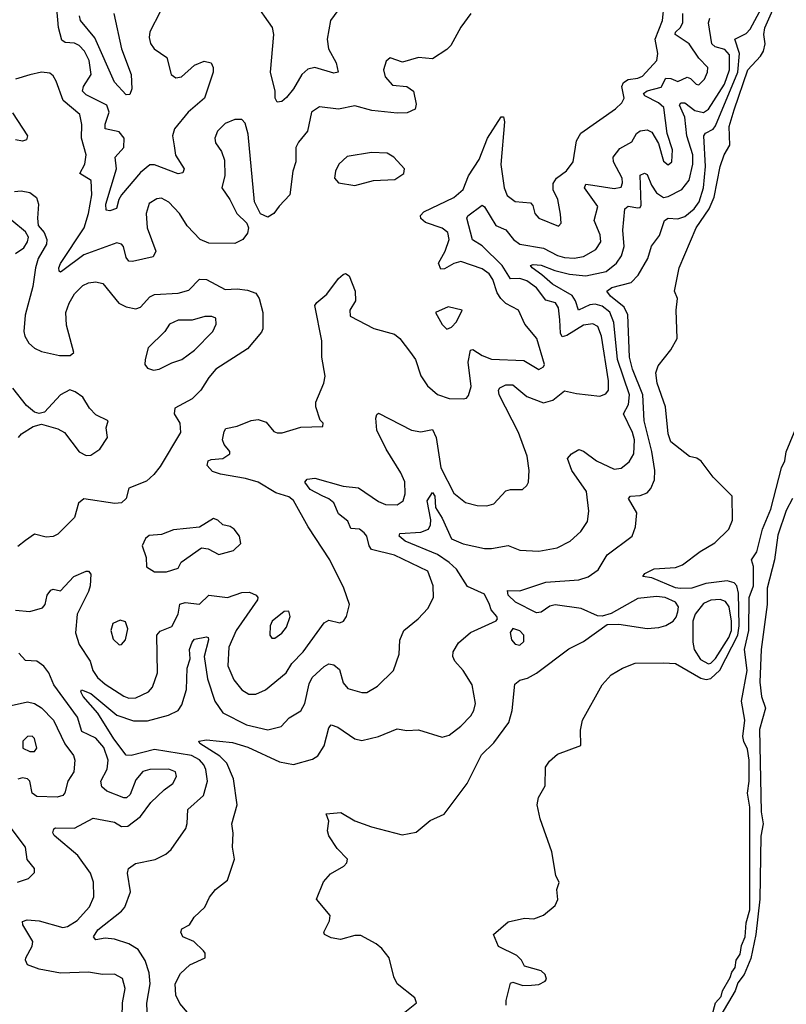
# Model space of a CAD drawing. Extents: x 1603745 to 1745082, y 385868 to 533966.
# Tile 591 of 646: x 1643613 to 1646866, y 506768 to 510948. Entities that reach past the tile are written whole.
import ezdxf

# ---------------------------------------------------------------- set-up
doc = ezdxf.new("R2010")
doc.units = 0

msp = doc.modelspace()

# ---------------------------------------------------------------- linework, layer by layer
at = {"layer": '0CON20XD'}
for points in [[(1645677.5, 506765), (1645677.5, 506785), (1645695, 506857.5), (1645705, 506862.5), (1645748.3, 506848.3), (1645785, 506850), (1645815, 506852.5), (1645843, 506867), (1645847.5, 506875), (1645842.5, 506895), (1645825, 506910), (1645755, 506930), (1645742.5, 506955), (1645722.5, 506975), (1645645, 507013.3), (1645622.5, 507065), (1645685, 507118.8), (1645755, 507133.8), (1645795, 507131.2), (1645835, 507146.7), (1645885, 507187.5), (1645896.4, 507213.6), (1645892.5, 507255), (1645902.5, 507285), (1645887.5, 507315), (1645870, 507415), (1645821.2, 507555), (1645808.8, 507615), (1645814.1, 507645.9), (1645842, 507695), (1645844.2, 507775), (1645860.3, 507799.7), (1645895, 507830), (1645993.6, 507866.4), (1645991.7, 507931.7), (1646001.2, 507975), (1646084, 508125), (1646122.6, 508167.4), (1646170, 508195), (1646225, 508216.2), (1646345, 508218.5), (1646395, 508215.5), (1646503.1, 508153.1), (1646525, 508147.5), (1646545, 508151), (1646583.4, 508186.6), (1646659.3, 508335), (1646665.3, 508374.7), (1646662.9, 508512.9), (1646656.3, 508545), (1646645, 508558.1), (1646615, 508565.6), (1646524.3, 508555), (1646465, 508535.2), (1646415, 508533.1), (1646395, 508536.5), (1646295, 508579.1), (1646257.5, 508585), (1646265, 508597.5), (1646305, 508616.2), (1646395, 508622.7), (1646425, 508633.6), (1646499.6, 508690.4), (1646562.3, 508727.7), (1646622, 508785), (1646637, 508823), (1646636, 508925), (1646555.8, 509005.8), (1646504.1, 509074.1), (1646486, 509086), (1646455, 509094), (1646375.8, 509155.8), (1646365, 509190), (1646353.2, 509305), (1646318.2, 509405), (1646311.4, 509448.6), (1646321.3, 509478.7), (1646375, 509546.2), (1646402.9, 509595), (1646398.6, 509715), (1646404.1, 509764.1), (1646391.2, 509795), (1646410.6, 509895), (1646482.7, 510065), (1646537.8, 510145), (1646559.4, 510195), (1646585, 510324.2), (1646602.3, 510375), (1646626.4, 510415), (1646623.2, 510495), (1646644, 510565), (1646702.8, 510735), (1646756.4, 510793.6), (1646768.8, 510815), (1646775.5, 510845), (1646770, 510885), (1646774.1, 510914.1), (1646835, 511052.3)], [(1643595, 508441.4), (1643655, 508435.6), (1643708.9, 508451.1), (1643720, 508465), (1643729.4, 508505), (1643745, 508526), (1643755, 508531.2), (1643785, 508524), (1643842, 508585), (1643895, 508606.7), (1643905, 508606.7), (1643913.8, 508593.8), (1643911.5, 508545), (1643905, 508520), (1643856.7, 508425), (1643849.5, 508345), (1643864.7, 508295), (1643912.1, 508225), (1643922.7, 508185), (1643943.3, 508155), (1643975, 508127.3), (1644055, 508076.2), (1644075, 508067.9), (1644105, 508069.2), (1644159.2, 508095), (1644176.5, 508115), (1644197.3, 508175), (1644194.3, 508335), (1644208.3, 508351.7), (1644257.9, 508372.1), (1644285.7, 508425), (1644292.6, 508467.4), (1644315, 508473.8), (1644375, 508466.4), (1644415, 508505.4), (1644495, 508494.7), (1644555, 508516.8), (1644587.6, 508517.6), (1644615.8, 508505), (1644623.5, 508495), (1644621.8, 508485), (1644531.2, 508355), (1644499.7, 508285), (1644496.3, 508205), (1644520.6, 508145), (1644555, 508102.7), (1644585, 508085.4), (1644615, 508085.4), (1644655, 508102.5), (1644743.8, 508175), (1644766.7, 508215), (1644815.4, 508265), (1644905, 508387.1), (1644925, 508398.9), (1644971.7, 508388.3), (1644987.1, 508395), (1644999.4, 508415), (1645012, 508465), (1644988.6, 508535), (1644928.9, 508655), (1644837.1, 508795), (1644775, 508906.5), (1644755, 508923.1), (1644699.4, 508939.4), (1644624.2, 508984.2), (1644570.3, 509000.3), (1644465, 509018.1), (1644430.5, 509030.5), (1644408.6, 509055), (1644412.5, 509075), (1644425, 509081.5), (1644475, 509084.6), (1644504.2, 509105), (1644504.2, 509115), (1644480.5, 509145), (1644473.8, 509165), (1644480, 509200), (1644488, 509212), (1644535, 509221.9), (1644595, 509246.5), (1644625, 509250.6), (1644659.1, 509239.1), (1644690.5, 509200.5), (1644705, 509193.8), (1644726, 509194), (1644805, 509218.8), (1644898.3, 509221.7), (1644900, 509235), (1644888.3, 509248.3), (1644868.8, 509305), (1644868.8, 509325), (1644902.5, 509405), (1644908.6, 509435), (1644894.5, 509515), (1644894.6, 509585), (1644865.6, 509734.4), (1644872.9, 509747.1), (1644916.6, 509783.4), (1644965, 509849.2), (1644985, 509866.2), (1644995, 509871.2), (1645010.8, 509860.8), (1645036.7, 509795), (1645037.5, 509755), (1645014, 509715), (1645015, 509690), (1645115, 509637.5), (1645202.4, 509612.4), (1645225, 509594.2), (1645271.4, 509535), (1645292.5, 509505), (1645315, 509435.8), (1645343.6, 509393.6), (1645385, 509357.3), (1645435, 509340.4), (1645495, 509338.9), (1645508, 509342), (1645517.5, 509352.5), (1645528.5, 509391.5), (1645515.7, 509494.3), (1645525, 509545.6), (1645535, 509547.5), (1645575, 509522), (1645615, 509507.3), (1645751.9, 509501.9), (1645815, 509463.3), (1645835, 509474.2), (1645839.4, 509485), (1645806.4, 509595), (1645756.2, 509655), (1645728.9, 509715), (1645675, 509743.8), (1645654.1, 509764.1), (1645638.8, 509788.8), (1645621, 509845), (1645605, 509869.3), (1645575, 509890.3), (1645485, 509921.2), (1645455, 509912.8), (1645415, 509889.8), (1645399.1, 509889.1), (1645389.1, 509915), (1645417.9, 509965), (1645434.8, 510015), (1645430, 510045), (1645405, 510063.8), (1645335, 510087.1), (1645314.8, 510104.8), (1645313.6, 510116.4), (1645327.8, 510132.2), (1645455, 510193.2), (1645495, 510227.3), (1645517.5, 510285), (1645561.9, 510355), (1645597.9, 510445), (1645655, 510535.6), (1645665, 510536), (1645669.2, 510515), (1645653.9, 510333.9), (1645667.8, 510235), (1645681.2, 510201.2), (1645715, 510176.9), (1645780.5, 510170.5), (1645789.6, 510159.6), (1645798.1, 510125), (1645815, 510105.6), (1645898.8, 510071.2), (1645910, 510085), (1645907.6, 510122.4), (1645895.5, 510185), (1645876, 510226), (1645876.9, 510253.1), (1645891.2, 510275), (1645933.6, 510306.4), (1645960.6, 510345), (1645975, 510433.3), (1645994, 510466), (1646141, 510569), (1646168.2, 510595), (1646177.6, 510615), (1646167.9, 510665), (1646175, 510681.8), (1646195, 510694.8), (1646235, 510699.8), (1646255, 510708.7), (1646315.6, 510775), (1646321.2, 510805), (1646308.5, 510865), (1646340.5, 510945), (1646347.2, 511012.8)], [(1644962.4, 510987.6), (1644930.9, 510945), (1644916.8, 510865), (1644923.2, 510825), (1644956.2, 510765), (1644964, 510725), (1644945, 510721.2), (1644865, 510744.8), (1644835, 510738.8), (1644810.3, 510715), (1644775, 510654.5), (1644745, 510618.2), (1644725, 510600.5), (1644705, 510598.6), (1644696.7, 510615), (1644697.3, 510645), (1644677.1, 510725), (1644691.1, 510885), (1644685, 510915.6), (1644607.5, 511025)], [(1645246.7, 506735), (1645296.7, 506775), (1645288.8, 506795), (1645214.2, 506855), (1645200, 506885), (1645180.6, 506965), (1645149.4, 507005), (1645124.7, 507024.7), (1645060.3, 507060.3), (1645035, 507060), (1644973.6, 507043.6), (1644935, 507050.8), (1644906.7, 507065), (1644903.8, 507075), (1644927.7, 507122.3), (1644930, 507145), (1644872.5, 507215), (1644902.3, 507287.7), (1644931.7, 507321.7), (1644987.5, 507355), (1645000.7, 507369.3), (1645003.3, 507385), (1644959.5, 507429.5), (1644925, 507483.3), (1644919.2, 507505), (1644923.8, 507545), (1644913.3, 507576.7), (1644975, 507582.2), (1645035, 507547.7), (1645105, 507520.9), (1645235, 507488.1), (1645295, 507498.6), (1645355, 507548.8), (1645414.1, 507575.9), (1645510.8, 507705), (1645572.6, 507827.4), (1645625, 507877.5), (1645687.8, 507965), (1645702.7, 508015), (1645713.1, 508126.9), (1645735, 508144.5), (1645767.7, 508152.3), (1645805.9, 508174.1), (1645942.9, 508277.1), (1646005, 508308.5), (1646105, 508380), (1646155, 508381.5), (1646275, 508363.1), (1646325, 508367.3), (1646355, 508375.6), (1646386, 508394), (1646398.9, 508411.1), (1646405.6, 508435), (1646407.8, 508455), (1646395.6, 508475), (1646351.4, 508495), (1646315, 508499.3), (1646235, 508491.1), (1646122.5, 508427.5), (1646085, 508416.6), (1646065, 508417.6), (1645995, 508447.9), (1645885, 508463.9), (1645861.7, 508458.3), (1645825, 508433.3), (1645805, 508430.3), (1645716.9, 508475), (1645685, 508504.4), (1645682.5, 508525), (1645735, 508523.2), (1645845, 508559.6), (1645985, 508569.6), (1646025, 508582.3), (1646068, 508612), (1646105, 508676.4), (1646210.9, 508755), (1646226.4, 508795), (1646230.8, 508855), (1646195.8, 508915), (1646204.6, 508925.4), (1646245, 508927.5), (1646275, 508938.9), (1646291.4, 508958.6), (1646306.5, 508995), (1646308.4, 509035), (1646295.4, 509115), (1646263.2, 509245), (1646256.8, 509355), (1646213.1, 509465), (1646200, 509515), (1646193.2, 509695), (1646177.9, 509727.9), (1646119, 509775), (1646103.5, 509795), (1646125, 509810.8), (1646207.2, 509832.8), (1646236.4, 509863.6), (1646278.7, 509935), (1646293.5, 509986.5), (1646327.7, 510032.3), (1646348.2, 510095), (1646365, 510105.7), (1646405, 510103.3), (1646435, 510112.3), (1646475, 510144.5), (1646495.8, 510175), (1646514.9, 510235), (1646523.3, 510325), (1646515.6, 510454.4), (1646523.4, 510466.6), (1646555, 510483.6), (1646565, 510496.9), (1646659.4, 510725), (1646667.2, 510805), (1646647.8, 510865), (1646695, 510890.2), (1646712.1, 510907.9), (1646780.8, 511035)], [(1645527.1, 510975), (1645484, 510916), (1645442, 510838), (1645425, 510821.8), (1645365, 510782.5), (1645305, 510787.1), (1645237.3, 510767.3), (1645185, 510786.7), (1645167.3, 510772.7), (1645155.7, 510735), (1645163.3, 510705), (1645195, 510670.6), (1645255, 510664.2), (1645283.8, 510645), (1645295, 510590), (1645291.4, 510568.6), (1645256.8, 510553.2), (1645215, 510551.8), (1645106.7, 510563.3), (1645035, 510582.7), (1644965, 510568.8), (1644885, 510578.8), (1644850.8, 510555), (1644833.6, 510475), (1644795, 510427.5), (1644784.5, 510405), (1644784.5, 510345), (1644772.1, 510305), (1644759.4, 510205), (1644713, 510157), (1644691.2, 510125), (1644665, 510110), (1644635, 510123.3), (1644609.2, 510175), (1644582, 510462), (1644569.1, 510509.1), (1644555, 510523.8), (1644526.1, 510523.9), (1644485, 510507.5), (1644451.9, 510475), (1644440.6, 510445), (1644443.1, 510425), (1644468.3, 510388.3), (1644481.1, 510351.1), (1644482.7, 510287.3), (1644470.8, 510235), (1644504.5, 510184.5), (1644534, 510125), (1644576.7, 510085), (1644583.8, 510065), (1644578.8, 510041.2), (1644560, 510015), (1644525, 509998), (1644415, 509999.2), (1644378, 510015), (1644323.6, 510073.6), (1644290, 510125), (1644245, 510172.9), (1644215, 510190.8), (1644195, 510187.5), (1644162.1, 510167.9), (1644148.8, 510125), (1644152.9, 510065), (1644189.6, 509965), (1644178.5, 509941.5), (1644091.7, 509921.7), (1644075, 509923.1), (1644065, 509938.8), (1644053.3, 509985), (1644045, 509995.6), (1644025, 510000.4), (1643885, 509950.2), (1643795, 509882.9), (1643785, 509876.9), (1643780.5, 509880.5), (1643778, 509895), (1643785, 509913.5), (1643885.9, 510065), (1643904.8, 510125), (1643918, 510205), (1643915.8, 510265.8), (1643868.2, 510295), (1643888.8, 510335), (1643895.3, 510375), (1643875.2, 510445), (1643876.4, 510503.6), (1643867.8, 510545), (1643796.5, 510605), (1643767.4, 510687.4), (1643755, 510710), (1643741.1, 510721.1), (1643705, 510725.5), (1643655, 510714.1), (1643595, 510695.3)], [(1644208, 510982), (1644165, 510896), (1644162, 510872), (1644167.4, 510847.4), (1644182.5, 510825), (1644237, 510787), (1644255.7, 510715), (1644275, 510701.8), (1644298.8, 510705), (1644355, 510754.4), (1644395, 510772.2), (1644425, 510765.6), (1644433.6, 510745), (1644432.9, 510725), (1644397.2, 510615), (1644327.7, 510555), (1644269.1, 510485), (1644260.4, 510455), (1644267.8, 510412.2), (1644273.6, 510373.6), (1644310, 510315), (1644305, 510298.6), (1644285, 510293.8), (1644185, 510332.6), (1644165, 510332.5), (1644125, 510299.8), (1644044.7, 510205), (1644033.1, 510185), (1644023.6, 510146.4), (1643995, 510136.7), (1643980, 510140), (1643978.3, 510165), (1644023.6, 510315), (1644018.2, 510365), (1644054.7, 510405), (1644056.1, 510445), (1644035, 510471.8), (1643975.3, 510485.3), (1643975.2, 510505), (1643991.8, 510555), (1643982.5, 510585), (1643895, 510628.9), (1643879.2, 510645), (1643882.9, 510665), (1643915.2, 510715), (1643907.4, 510775), (1643888.1, 510815), (1643865, 510838.1), (1643845, 510848.4), (1643805, 510851.2), (1643791.9, 510861.9), (1643777.2, 510915), (1643770.2, 510995)], [(1644011.5, 510975), (1644043.9, 510823.9), (1644085.6, 510715), (1644088.6, 510655), (1644080, 510630), (1644065, 510629.2), (1644015, 510682.5), (1643930.9, 510870.9), (1643871.1, 510945), (1643865.8, 510965)], [(1644896.7, 508926.7), (1644845, 508954), (1644823.1, 508985), (1644832.2, 508997.8), (1644865, 509002.2), (1644985, 508968.4), (1645050.1, 508960.1), (1645135, 508903.3), (1645165, 508890), (1645215, 508888.5), (1645240, 508905), (1645248.2, 508935), (1645246.2, 508986.2), (1645230.4, 509025), (1645167.5, 509125), (1645128.4, 509205), (1645123.6, 509256.4), (1645127.5, 509272.5), (1645135, 509278), (1645275.4, 509205.4), (1645315, 509199.1), (1645365, 509208.1), (1645380.4, 509175), (1645400.3, 509045), (1645455, 508938.1), (1645505, 508897.9), (1645554.5, 508885.5), (1645594.5, 508884.5), (1645625, 508892.9), (1645675, 508947.5), (1645695, 508954.3), (1645745.8, 508954.2), (1645765, 508970), (1645772, 508985), (1645774.3, 509035), (1645765.4, 509095), (1645729.6, 509195), (1645646.6, 509355), (1645643.8, 509375), (1645650, 509385), (1645675, 509397.7), (1645705, 509398.2), (1645765, 509348.6), (1645835, 509321.9), (1645875, 509333.3), (1645925, 509372.9), (1645975, 509360.9), (1646075, 509350), (1646100.1, 509359.9), (1646111.5, 509375), (1646111.6, 509415), (1646081.9, 509605), (1646065.7, 509645), (1646045, 509656.9), (1646005, 509651.6), (1645935, 509607.7), (1645915, 509602.4), (1645906.8, 509616.8), (1645904.4, 509674.4), (1645898.4, 509725), (1645886.2, 509746.2), (1645845, 509757.5), (1645805, 509810.5), (1645765, 509839.6), (1645735, 509850), (1645695, 509848.4), (1645660, 509905), (1645575, 509988.6), (1645533.6, 510013.6), (1645509.4, 510105), (1645514, 510116), (1645575, 510161.4), (1645585, 510154.3), (1645633.4, 510075), (1645675.6, 510055.6), (1645708, 510015), (1645735, 509995.7), (1645835, 509978.8), (1645895, 509947.3), (1645925, 509938.2), (1645965, 509936), (1646005, 509943.3), (1646057.3, 509972.7), (1646078.1, 510005), (1646075.8, 510035), (1646050.9, 510095), (1646065.9, 510155), (1646010, 510235), (1646015, 510250), (1646044.1, 510245.9), (1646135, 510231.1), (1646165, 510237.8), (1646171.2, 510255), (1646168.8, 510275), (1646132.6, 510345), (1646130.8, 510365), (1646159.3, 510400.7), (1646209.9, 510430.1), (1646230, 510465), (1646245, 510476.7), (1646275, 510480), (1646295, 510470), (1646323.2, 510423.2), (1646345, 510348.1), (1646365, 510332.2), (1646380.5, 510345), (1646383.2, 510395), (1646360, 510465), (1646345.7, 510575), (1646323.2, 510595), (1646265.3, 510625), (1646259.7, 510635), (1646275, 510646.6), (1646335, 510661.7), (1646355, 510700.5), (1646375, 510699.1), (1646405, 510686), (1646445, 510704.1), (1646458.9, 510698.9), (1646482.5, 510675), (1646495, 510672.2), (1646518.1, 510695), (1646531.4, 510725), (1646532, 510745), (1646495, 510784.4), (1646454.1, 510845), (1646394.7, 510885), (1646395.2, 510895), (1646417, 510915), (1646426.5, 510936.5), (1646426.1, 510973.9)], [(1644349.2, 506705), (1644291.7, 506771.7), (1644275, 506806.7), (1644272.2, 506855), (1644295, 506898.8), (1644335, 506936.2), (1644400, 506965), (1644400, 506985), (1644392.5, 506995), (1644351.2, 507035), (1644304.7, 507054.7), (1644296.1, 507075), (1644300.8, 507089.2), (1644332.5, 507105), (1644352.3, 507137.7), (1644398.8, 507181.2), (1644417.3, 507222.7), (1644443.3, 507255), (1644493.8, 507295), (1644524.2, 507385), (1644516, 507435), (1644518.6, 507495), (1644512.5, 507535), (1644535.5, 507615), (1644520, 507725), (1644492.1, 507792.1), (1644461.7, 507821.7), (1644377.5, 507875), (1644373.3, 507885), (1644405, 507890.9), (1644515, 507880), (1644580.1, 507860.1), (1644715, 507797.6), (1644775, 507786.2), (1644855, 507809.5), (1644877.3, 507822.7), (1644904.1, 507865.9), (1644925, 507941.2), (1644935, 507954.2), (1644962, 507945), (1645034.6, 507894.6), (1645065, 507887.5), (1645134.5, 507905.5), (1645215, 507937.5), (1645255, 507931.2), (1645305, 507934), (1645405, 507901.9), (1645435, 507910.6), (1645485, 507949.1), (1645527.1, 507992.9), (1645540, 508015), (1645546.8, 508045), (1645533.1, 508125), (1645494.6, 508185), (1645458.5, 508225), (1645450.6, 508245), (1645451.9, 508265), (1645475, 508302.9), (1645525, 508346.7), (1645634, 508396), (1645640, 508405), (1645638, 508415), (1645612.8, 508442.8), (1645606.1, 508465), (1645585, 508508.7), (1645512.5, 508542.5), (1645466.5, 508615), (1645435, 508644.3), (1645385, 508677.6), (1645247.8, 508735), (1645222.2, 508755), (1645225, 508766.9), (1645315, 508772.3), (1645346.9, 508785), (1645356, 508804), (1645356.7, 508825), (1645341.8, 508905), (1645365, 508941.2), (1645374.2, 508925), (1645377.2, 508877.2), (1645405, 508831.5), (1645445, 508743.8), (1645495, 508723.3), (1645585, 508703.9), (1645615, 508703.1), (1645685, 508715.4), (1645735, 508696), (1645815, 508691.9), (1645894, 508706), (1645949.2, 508735), (1645994, 508776), (1646021.6, 508818.4), (1646028.3, 508861.7), (1646017.3, 508945), (1645956, 509035), (1645937.5, 509085), (1645954.4, 509105), (1645985, 509122.9), (1646005, 509116.8), (1646060, 509075), (1646135, 509040), (1646165, 509043.8), (1646198.3, 509071.7), (1646219.2, 509105), (1646221.9, 509165), (1646213.5, 509195), (1646175.2, 509275), (1646196.4, 509315), (1646200.2, 509355), (1646148.7, 509505), (1646133.3, 509663.3), (1646116.3, 509706.3), (1646085, 509732.4), (1646055, 509741), (1646031.7, 509738.3), (1645984.4, 509714.4), (1645971, 509755), (1645956.6, 509776.6), (1645873.1, 509825), (1645827.9, 509865), (1645787.8, 509895), (1645780, 509905), (1645791.1, 509908.9), (1645825, 509905.7), (1645882.9, 509882.9), (1645945, 509867.2), (1646015, 509861), (1646100.8, 509879.2), (1646145.8, 509914.2), (1646165.8, 509945), (1646178.3, 509985), (1646171.4, 510055), (1646181.1, 510145), (1646195, 510157.1), (1646235, 510149.7), (1646245, 510151.1), (1646249.9, 510160.1), (1646245, 510288.1), (1646263.3, 510296.8), (1646275, 510291.5), (1646293.8, 510245), (1646315, 510213.4), (1646345, 510193.3), (1646365, 510197.2), (1646422.8, 510227.2), (1646453.6, 510266.4), (1646469.5, 510335), (1646469.1, 510375), (1646443.2, 510455), (1646434.8, 510535), (1646411.9, 510585), (1646417.5, 510595), (1646435, 510595.2), (1646477.8, 510562.2), (1646515, 510554.2), (1646535, 510567.8), (1646603.7, 510675), (1646624.9, 510735), (1646625, 510798.7), (1646605, 510821.6), (1646563.3, 510833.3), (1646550.2, 510845), (1646535.6, 510935), (1646540.9, 510955)], [(1643582.1, 510552.1), (1643646, 510455), (1643641.7, 510438.3), (1643625, 510432), (1643595, 510437.5)], [(1645035, 510244), (1645114.1, 510265.9), (1645205, 510270), (1645243.3, 510295), (1645246, 510315), (1645200, 510365), (1645171.7, 510381.7), (1645105, 510384), (1645002.7, 510367.3), (1644966.2, 510335), (1644952, 510305), (1644948.8, 510275), (1644966.1, 510256.1), (1645035, 510244)], [(1643590.8, 510219.2), (1643618.8, 510221.2), (1643655, 510214.3), (1643683.4, 510193.4), (1643692.9, 510165), (1643687.5, 510105), (1643691.2, 510075), (1643716.2, 510045), (1643728, 510015), (1643725.6, 509995), (1643691.1, 509935), (1643680, 509895), (1643668.2, 509815), (1643636.2, 509693.8), (1643630, 509625), (1643634.1, 509605), (1643651.4, 509575), (1643675, 509553.8), (1643705, 509540), (1643782.1, 509522.1), (1643827.4, 509522.6), (1643842, 509535), (1643811.4, 509651.4), (1643807.7, 509705), (1643821.8, 509745), (1643845, 509784.5), (1643881, 509819), (1643905, 509831.3), (1643935.4, 509835.4), (1643965, 509827.5), (1644033.5, 509745), (1644065, 509728.7), (1644105, 509720), (1644125, 509727.1), (1644165, 509770.9), (1644185, 509781.8), (1644285, 509787.5), (1644330.7, 509799.3), (1644375, 509846.4), (1644405, 509844.6), (1644485, 509803.1), (1644535.9, 509805.9), (1644579.5, 509799.5), (1644615, 509786.7), (1644628.9, 509765), (1644644.2, 509705), (1644644.2, 509635.8), (1644639.1, 509620.9), (1644579.3, 509550.7), (1644445.5, 509465), (1644415, 509429.5), (1644381.5, 509375), (1644345, 509337.9), (1644270.9, 509299.1), (1644268.2, 509275), (1644292.3, 509235), (1644294.5, 509195), (1644208.5, 509051.5), (1644182.2, 509017.8), (1644150.4, 508989.6), (1644075, 508958.8), (1644064.2, 508915.8), (1644045, 508896.7), (1644016.4, 508893.6), (1643885, 508914.5), (1643862.5, 508895), (1643845, 508834.3), (1643775, 508764.6), (1643755, 508754), (1643725, 508751.1), (1643675.6, 508764.4), (1643637.5, 508737.5), (1643605, 508711.4)], [(1643595, 509955.7), (1643629.8, 509980.2), (1643646, 510005), (1643650, 510025), (1643636.9, 510046.9), (1643579.5, 510095)], [(1645425, 509634), (1645445, 509642.9), (1645465.6, 509665), (1645490, 509715), (1645430.3, 509729.7), (1645377.5, 509705), (1645405, 509653.8), (1645425, 509634)], [(1644180.9, 509460.9), (1644205, 509464.4), (1644258.1, 509491.9), (1644300, 509505), (1644355, 509545.5), (1644432.7, 509625), (1644446.9, 509655), (1644445, 509680.8), (1644428.6, 509688.6), (1644397.7, 509687.7), (1644345, 509673.1), (1644285, 509672.5), (1644248.6, 509655), (1644228.6, 509625), (1644158, 509555), (1644144.4, 509505.6), (1644144.2, 509485), (1644155, 509468.8), (1644180.9, 509460.9)], [(1643607.5, 509175), (1643620.2, 509189.8), (1643669.5, 509220.5), (1643705, 509231.4), (1643775, 509210.6), (1643802, 509195), (1643865, 509112.9), (1643895, 509098.6), (1643915, 509099.4), (1643952.9, 509125), (1643985.8, 509175), (1643980, 509215), (1643987.5, 509245), (1643935, 509270), (1643908.8, 509298.8), (1643880, 509345), (1643848.6, 509368.6), (1643825, 509376.9), (1643785, 509355.7), (1643718.3, 509281.7), (1643695, 509275.7), (1643675, 509281.9), (1643640.9, 509310.9), (1643584, 509384)], [(1646531.1, 506648.9), (1646565.7, 506775), (1646588.9, 506801.1), (1646595, 506825.8), (1646627.9, 506882.1), (1646634.2, 506905), (1646648.2, 506925), (1646653.6, 506955), (1646669.2, 506980.7), (1646675, 507018), (1646690.9, 507055), (1646694.7, 507114.7), (1646710.3, 507169.7), (1646710.5, 507605), (1646701.3, 507665), (1646708.4, 507715), (1646708.3, 507805), (1646700.9, 507850.9), (1646685, 507884.4), (1646680.9, 507905), (1646689.3, 507975), (1646676, 508055), (1646699.4, 508185), (1646688.8, 508275), (1646706.2, 508355), (1646708.3, 508495), (1646726.8, 508545), (1646726.6, 508626.6), (1646718.5, 508655), (1646740.8, 508689.2), (1646764.4, 508785), (1646799.5, 508870.5), (1646844.9, 509045), (1646859.8, 509075), (1646865, 509113.3), (1646939.4, 509295)], [(1644156, 506664), (1644152.4, 506772.4), (1644166.1, 506855), (1644161.5, 506901.5), (1644144.7, 506954.7), (1644115, 507001.5), (1644075, 507025.3), (1644015.3, 507044.7), (1643975, 507048.6), (1643935, 507041.6), (1643926.1, 507055), (1643944, 507085), (1644045, 507163.5), (1644058.8, 507181.2), (1644082.1, 507245), (1644069.4, 507325), (1644074, 507345), (1644104.5, 507365.5), (1644187.3, 507382.7), (1644232, 507405), (1644255, 507425.7), (1644317.1, 507515), (1644323.9, 507536.1), (1644326.7, 507595), (1644392.1, 507655), (1644410, 507715), (1644402.4, 507765), (1644393.3, 507785), (1644375, 507806.1), (1644341.5, 507825), (1644185, 507850.5), (1644085, 507824.7), (1644065, 507825.6), (1644012.7, 507895), (1643944, 508004), (1643882.2, 508075), (1643872, 508095), (1643875, 508102.5), (1643915, 508087.5), (1644025.3, 507995.3), (1644095, 507971.9), (1644155, 507972.2), (1644244.4, 507995.6), (1644284.5, 508015), (1644300.5, 508039.5), (1644321, 508105), (1644323.5, 508195), (1644335.9, 508235), (1644333.8, 508275), (1644345, 508306), (1644355, 508318.5), (1644405, 508328.8), (1644412.5, 508325), (1644413.6, 508315), (1644395.5, 508245), (1644409.6, 508149.6), (1644441.1, 508055), (1644475, 508006.2), (1644575.5, 507954.5), (1644665, 507933.8), (1644722, 507948), (1644756, 507985), (1644805.3, 508014.7), (1644822.1, 508045), (1644841.3, 508128.7), (1644853.3, 508155), (1644905, 508202.1), (1644925, 508212.9), (1644945, 508209.2), (1644969.1, 508189.1), (1644985, 508132.5), (1645005, 508109.4), (1645065, 508092.1), (1645085, 508091.8), (1645130.8, 508119.2), (1645199.2, 508185), (1645223.1, 508255), (1645225.5, 508314.5), (1645242.9, 508355), (1645304, 508405), (1645345, 508448), (1645368.5, 508495), (1645367.8, 508545), (1645345, 508606.9), (1645202.5, 508675), (1645105, 508699.2), (1645095.3, 508715), (1645085.9, 508755), (1645075, 508769.1), (1645055, 508784.6), (1645017.6, 508787.6), (1645005, 508819.1), (1644965, 508850.4), (1644945, 508897.3), (1644925, 508914.7), (1644896.7, 508926.7)], [(1646892, 508915), (1646865.2, 508865), (1646829.8, 508760.2), (1646815.9, 508655), (1646783.8, 508535), (1646784.8, 508465), (1646758.4, 508275), (1646753.7, 508136.3), (1646760, 508075), (1646777.5, 508025), (1646752, 507935), (1646758.8, 507585), (1646767, 507535), (1646758.1, 507481.9), (1646753.1, 507215), (1646735.9, 507065), (1646715, 506963.3), (1646686.9, 506895), (1646660.3, 506859.7), (1646648.2, 506825), (1646588.4, 506721.6)], [(1644235, 508603.5), (1644285, 508620), (1644297.5, 508645), (1644384.2, 508705.8), (1644412.1, 508702.1), (1644457.7, 508677.7), (1644520, 508695), (1644551.2, 508725), (1644545.9, 508755.9), (1644522.5, 508785), (1644505, 508796.7), (1644473.9, 508803.9), (1644453.6, 508823.6), (1644435, 508830), (1644375, 508793.8), (1644265, 508782), (1644215, 508762.5), (1644162.3, 508757.7), (1644146.7, 508745), (1644132.9, 508715), (1644148.8, 508665), (1644150, 508625), (1644184.4, 508604.4), (1644235, 508603.5)], [(1646535, 508214.2), (1646545, 508216.2), (1646565, 508235.9), (1646621.4, 508325), (1646632.5, 508355), (1646633.8, 508395), (1646623.5, 508455), (1646608.2, 508478.2), (1646585, 508486.8), (1646545, 508483.7), (1646515, 508469.6), (1646479.6, 508425), (1646469.3, 508395), (1646469, 508305), (1646474.8, 508275), (1646502.1, 508232.1), (1646535, 508214.2)], [(1644695, 508322.5), (1644725, 508344.3), (1644745, 508368.8), (1644760, 508415), (1644755, 508437.5), (1644735, 508436), (1644684.4, 508395), (1644675.6, 508375), (1644674.2, 508335), (1644682.5, 508322.5), (1644695, 508322.5)], [(1644035, 508294.3), (1644045, 508296), (1644061.4, 508315), (1644072, 508362), (1644062, 508392), (1644038.6, 508398.6), (1644008, 508385), (1643998.9, 508355), (1644008.9, 508318.9), (1644035, 508294.3)], [(1645735, 508292.5), (1645751.7, 508308.3), (1645751.4, 508335), (1645735, 508354), (1645705, 508363.3), (1645694, 508346), (1645700, 508315), (1645715, 508297.5), (1645735, 508292.5)], [(1644046.7, 506713.3), (1644048.8, 506775), (1644060, 506835), (1644048.3, 506878.2), (1644015, 506896.2), (1643964.6, 506894.6), (1643904.6, 506904.6), (1643785, 506900.7), (1643695, 506916.8), (1643646, 506936), (1643636.5, 506955), (1643638.2, 506965), (1643665.4, 507015), (1643667.8, 507035), (1643625.6, 507105), (1643625, 507120), (1643643.9, 507126.1), (1643695, 507122.7), (1643795, 507094.3), (1643815, 507098.6), (1643856.6, 507123.4), (1643908.2, 507181.8), (1643926.8, 507225), (1643926.3, 507286.3), (1643912.7, 507325), (1643859.9, 507399.9), (1643759.1, 507485), (1643753.8, 507496.2), (1643757.3, 507512.7), (1643765, 507517.3), (1643845, 507516.1), (1643925, 507557.8), (1644015, 507541.1), (1644045, 507523.5), (1644071.2, 507525), (1644124.6, 507565.4), (1644169.6, 507625), (1644225, 507678.5), (1644263.1, 507705), (1644278.5, 507735), (1644274.3, 507755), (1644245, 507766.6), (1644165, 507764.7), (1644135, 507756.8), (1644105, 507720.9), (1644081.4, 507658.6), (1644065.8, 507645), (1644055, 507644.6), (1643982.5, 507672.5), (1643960.7, 507690.7), (1643957.5, 507715), (1643984.3, 507765.7), (1643988.2, 507805), (1643968.9, 507858.9), (1643935, 507898.6), (1643876, 507926), (1643857.4, 507987.4), (1643758, 508125), (1643735.7, 508175), (1643715, 508203.5), (1643685, 508225.3), (1643637.3, 508227.3), (1643608.7, 508258.7)], [(1643524.7, 508024.7), (1643645, 508052.1), (1643675, 508045.4), (1643705, 508026.2), (1643756, 507975), (1643803.9, 507873.9), (1643840.5, 507825), (1643846.7, 507805), (1643842.8, 507755), (1643817.3, 507715), (1643804.7, 507665.3), (1643795, 507654.4), (1643771.8, 507648.2), (1643685, 507649.7), (1643666.1, 507665), (1643656, 507716), (1643645, 507725.3), (1643625, 507729.5), (1643605, 507723.5)], [(1643675, 507841.4), (1643685.6, 507855), (1643675, 507896.2), (1643665, 507906.9), (1643645, 507905.5), (1643625.8, 507885), (1643625.8, 507855.8), (1643655, 507841.5), (1643675, 507841.4)], [(1643575.3, 507515.3), (1643635.6, 507435), (1643642.4, 507382.4), (1643673.8, 507345), (1643673.6, 507326.4), (1643648.8, 507301.2), (1643602.5, 507285)]]:
    msp.add_lwpolyline(points, dxfattribs=at)

doc.saveas('drawing.dxf')
